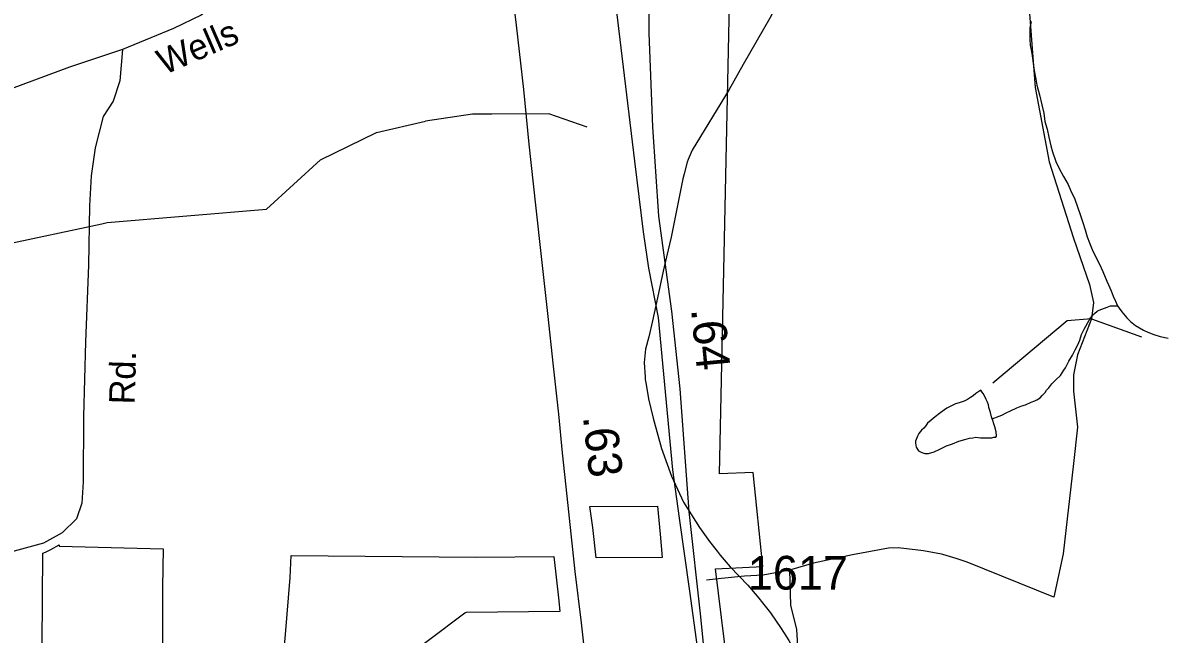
# Model space of a CAD drawing. Extents: x 2001466 to 2224147, y 644118 to 847247.
# Drawn here: x 2035644 to 2039867, y 751088 to 753356 of the extents above; entities that cross this region are included whole.
import ezdxf

# ---------------------------------------------------------------- set-up
doc = ezdxf.new("R2010")
doc.units = 0
for name, color, linetype in [('Exist Boundary Political City Limit New', 7, 'Continuous'), ('Exist Boundary Political City Limit New Hole', 7, 'Continuous'), ('Exist Hydrographic Misc Water Feature', 7, 'Continuous'), ('Exist Railroad Mainline', 7, 'Continuous'), ('Exist Road Non-System Type 51', 7, 'Continuous'), ('Exist Road Primary NC Service Mileage Hundredths English Label', 7, 'Continuous'), ('Exist Road Primary NC UnDivided 4 Lane Attributed', 7, 'Continuous'), ('Exist Road Secondary Mileage Hundredths English Label', 7, 'Continuous'), ('Exist Road Secondary Type 51 Attributed', 7, 'Continuous'), ('Exist Road Secondary Type 51 Label', 7, 'Continuous'), ('Exist Road Secondary Type 51 Number Label', 7, 'Continuous'), ('Map Preparation Boundary City Limit Buffer Line', 7, 'Continuous')]:
    doc.layers.add(name, color=color, linetype=linetype)

msp = doc.modelspace()

# ---------------------------------------------------------------- linework, layer by layer
at = {"layer": 'Exist Boundary Political City Limit New'}
for points in [[(2038016, 751372.6), (2037771, 751372), (2037757.9, 751484.3), (2037747.5, 751561.7), (2037997.9, 751562.6), (2038008.2, 751458.9), (2038016, 751372.6)], [(2036639.5, 751379.6), (2037325.4, 751373.6), (2037613.5, 751376.1), (2037631.8, 751212.1), (2037636.1, 751172), (2037289, 751169.3), (2037284.2, 751165.8), (2037148.4, 751064.8), (2037099.1, 751028.1), (2036809.5, 751030.6), (2036613.1, 751032.3), (2036617.9, 751086.9), (2036636.1, 751298.5), (2036639.5, 751379.6)]]:
    msp.add_lwpolyline(points, dxfattribs=at)
at = {"layer": 'Exist Boundary Political City Limit New Hole'}
for points in [[(2038335, 750348.1), (2038214.1, 751330.6), (2038389.1, 751339), (2038353.6, 751687.6), (2038228.5, 751682.8), (2038275.1, 753893.7)], [(2035714.9, 750880.8), (2035718.2, 751388.3), (2035727.9, 751391.9), (2035748.4, 751402.2), (2035779, 751419.6), (2035779, 751414.9), (2036164.8, 751404.5), (2036162.1, 751262.9), (2036163.9, 750805.5)]]:
    msp.add_lwpolyline(points, dxfattribs=at)
at = {"layer": 'Exist Hydrographic Misc Water Feature'}
msp.add_line((2038096.9, 752795.8), (2038092.2, 752777.3), dxfattribs=at)
for points in [[(2038724, 753983.6), (2038665.1, 753860.6), (2038547, 753621.5), (2038415.2, 753372.6), (2038316.7, 753200.6)], [(2038724, 753983.6), (2038665.1, 753860.6), (2038547, 753621.5), (2038415.2, 753372.6), (2038316.7, 753200.6)], [(2039385.1, 753360.8), (2039379.3, 753337), (2039379.1, 753315.1), (2039379.1, 753294.8), (2039381.4, 753272.9), (2039385.5, 753248.8), (2039389.2, 753225.1), (2039391.4, 753204.9), (2039395.5, 753179.1), (2039401.3, 753147), (2039405.6, 753124.9), (2039415.4, 753088.9), (2039424, 753051.1), (2039431.8, 753021.1), (2039435.7, 752989.2), (2039443.9, 752961.2), (2039449.9, 752931.2), (2039458.1, 752899.1), (2039463.8, 752877.1), (2039476.1, 752841.1), (2039488.4, 752815.4), (2039504.2, 752785.4), (2039522.2, 752755.5), (2039530.2, 752735.2), (2039546.2, 752701.5), (2039556.5, 752673.2), (2039566.7, 752645.3), (2039576.6, 752615.4), (2039584.8, 752587.4), (2039592.8, 752561.4), (2039600.6, 752539.6), (2039611, 752515.6), (2039622.7, 752489.5), (2039636.7, 752463.5), (2039650.8, 752433.8), (2039664.8, 752397.6), (2039670.9, 752383.6), (2039681, 752361.8), (2039689.2, 752341.5), (2039697.2, 752323.7), (2039705.2, 752305.8)], [(2038316.7, 753200.6), (2038264.5, 753109), (2038126.5, 752882.9), (2038112.3, 752849.2)], [(2038316.7, 753200.6), (2038264.5, 753109), (2038126.5, 752882.9), (2038112.3, 752849.2)], [(2035936.9, 752610.6), (2035957.2, 752614.9), (2036548.2, 752665.2), (2036748.1, 752848.1), (2036956.2, 752948.9), (2037137.9, 752991.1)], [(2037384.4, 753017.3), (2037312.2, 753017.1), (2037137.9, 752991.1)], [(2037737.3, 752969), (2037595.2, 753017.8), (2037384.4, 753017.3)], [(2038112.3, 752849.2), (2038108.2, 752839.5), (2038096.9, 752795.8)], [(2038112.3, 752849.2), (2038108.2, 752839.5), (2038096.9, 752795.8)], [(2038092.2, 752777.3), (2038049.2, 752561.1), (2038031.9, 752487.8)], [(2038092.2, 752777.3), (2038049.2, 752561.1), (2038031.9, 752487.8)], [(2033011.8, 751724.6), (2033091.2, 751771.2), (2033199.3, 751854.3), (2033607.3, 751947.7), (2033657.1, 751979.5), (2033865.3, 752021.1), (2033949.1, 752055.5), (2034190.3, 752021.1), (2034582.1, 752045.8), (2035099.3, 752179.6), (2035415.3, 752455.4), (2035565.2, 752531), (2035936.9, 752610.6)], [(2038031.9, 752487.8), (2038019.4, 752434.2), (2037998.5, 752335.9)], [(2038031.9, 752487.8), (2038019.4, 752434.2), (2037998.5, 752335.9)], [(2037998.5, 752335.9), (2037980.3, 752250.1), (2037966.1, 752191.1), (2037954.2, 752145.1), (2037948.3, 752095.9), (2037952.6, 752041.6)], [(2037998.5, 752335.9), (2037980.3, 752250.1), (2037966.1, 752191.1), (2037954.2, 752145.1), (2037948.3, 752095.9), (2037952.6, 752041.6)], [(2039239.7, 751886.8), (2039265.9, 751897), (2039276, 751900.8), (2039291.8, 751908.9), (2039308, 751917), (2039331.8, 751927.2), (2039349.8, 751935), (2039363.5, 751939), (2039384, 751949.3), (2039397.8, 751953.3), (2039405.8, 751957.4), (2039418.1, 751965.2), (2039425.9, 751973.4), (2039435.9, 751985.2), (2039441.5, 751993.3), (2039449.7, 752001.4), (2039461.6, 752017.4), (2039475.9, 752031.1), (2039493.7, 752047.4), (2039505.6, 752067.5), (2039511.8, 752075.6), (2039523.7, 752101.3), (2039537.6, 752123.6), (2039547.7, 752143.5), (2039557.5, 752161.5), (2039565.5, 752179.3), (2039571.5, 752199.5), (2039581.1, 752219.6), (2039593.4, 752241.7), (2039605.1, 752261.4), (2039613.3, 752271.5), (2039619.2, 752277.4), (2039629.1, 752285.7), (2039637.1, 752289.4), (2039647.1, 752293.5), (2039657.2, 752297.7), (2039667, 752301.4), (2039679.3, 752305.7), (2039691.2, 752305.5), (2039705.2, 752305.8)], [(2039705.2, 752305.8), (2039711.1, 752297.6), (2039721.2, 752283.9), (2039739, 752261.7), (2039753.3, 752247.8), (2039771.4, 752233.7), (2039801.1, 752215.8), (2039817.3, 752208.1), (2039839.3, 752199.9), (2039863, 752192.2), (2039893.4, 752186)], [(2037952.6, 752041.6), (2037953.2, 752032.5), (2037956.3, 752014.3)], [(2037952.6, 752041.6), (2037953.2, 752032.5), (2037956.3, 752014.3)], [(2037956.3, 752014.3), (2037965.3, 751961.4), (2037982.1, 751889.4)], [(2037956.3, 752014.3), (2037965.3, 751961.4), (2037982.1, 751889.4)], [(2039239.7, 751886.8), (2039238, 751894.8), (2039233.9, 751910.8), (2039228, 751928.8), (2039225.7, 751938.8), (2039222.1, 751948.8), (2039217.7, 751958.7), (2039213.9, 751967), (2039206.1, 751980.7), (2039202, 751986.6), (2039197.9, 751992.9), (2039179.6, 751980.7), (2039170, 751972.8), (2039159.9, 751966.6), (2039148, 751958.7), (2039135.9, 751952.4), (2039117.9, 751946.6), (2039104.1, 751942.7), (2039092.1, 751936.4), (2039072, 751926.5), (2039053.9, 751914.6), (2039044.1, 751906.4), (2039028.1, 751894.6), (2039014.1, 751882.5), (2038999.8, 751870.5), (2038992.2, 751860.3), (2038986.2, 751852.3), (2038978, 751844.6), (2038968, 751832.3), (2038962.5, 751822.2), (2038958.4, 751810.2), (2038956.1, 751804.5), (2038956.1, 751796.4), (2038958.4, 751782.2), (2038966.1, 751768.5), (2038978.5, 751762.6), (2038990.1, 751758.4), (2039004.1, 751758.3), (2039024.2, 751764.6), (2039046.3, 751774.6), (2039070.1, 751786.8), (2039092.3, 751794.8), (2039116.2, 751804.5), (2039138.2, 751810.5), (2039155.8, 751814.7), (2039168.1, 751817), (2039179.8, 751818.8), (2039196.2, 751816.7), (2039205.9, 751816.9), (2039217.7, 751816.7), (2039230.1, 751816.9), (2039238.3, 751816.9), (2039246.2, 751818.9), (2039253.8, 751819), (2039256.3, 751823.1), (2039254.2, 751838.8), (2039249.9, 751856.8), (2039246, 751868.8), (2039242.1, 751880.8), (2039239.7, 751886.8)], [(2037982.1, 751889.4), (2038013.5, 751776.4), (2038050.4, 751674.2), (2038095.1, 751578.5), (2038154.1, 751483.6)], [(2037982.1, 751889.4), (2038013.5, 751776.4), (2038050.4, 751674.2), (2038095.1, 751578.5), (2038154.1, 751483.6)], [(2038154.1, 751483.6), (2038191.3, 751432), (2038219.3, 751396.8)], [(2038154.1, 751483.6), (2038191.3, 751432), (2038219.3, 751396.8)], [(2038219.3, 751396.8), (2038231, 751381.9), (2038267.9, 751337.7), (2038333.2, 751270.3)], [(2038219.3, 751396.8), (2038231, 751381.9), (2038267.9, 751337.7), (2038333.2, 751270.3)], [(2038333.2, 751270.3), (2038374.2, 751222.5), (2038387.9, 751205)], [(2038333.2, 751270.3), (2038374.2, 751222.5), (2038387.9, 751205)], [(2038387.9, 751205), (2038417.2, 751167), (2038457.2, 751109.6)], [(2038387.9, 751205), (2038417.2, 751167), (2038457.2, 751109.6)], [(2038457.2, 751109.6), (2038486.1, 751064.9), (2038508.9, 751020.9)], [(2038457.2, 751109.6), (2038486.1, 751064.9), (2038508.9, 751020.9)]]:
    msp.add_lwpolyline(points, dxfattribs=at)
at = {"layer": 'Exist Railroad Mainline'}
msp.add_lwpolyline([(2038147.2, 751039.7), (2038118, 751247.4), (2038080.1, 751518), (2038054.8, 751698.1), (2038002.3, 752263.2), (2037966, 752446), (2037946.7, 752580.4), (2037914.1, 752843.1), (2037833.8, 753510.7), (2037824.3, 753610.5)], dxfattribs=at)
at = {"layer": 'Exist Road Non-System Type 51'}
msp.add_line((2039608.1, 752258.4), (2039794.5, 752191.3), dxfattribs=at)
for points in [[(2039175.8, 753757.6), (2039228, 753601), (2039250.4, 753571.1), (2039332.4, 753571.1), (2039362.2, 753556.2), (2039369.6, 753504), (2039399.4, 753116.1), (2039451.6, 752840.2), (2039541.1, 752556.8), (2039600.7, 752385.2), (2039615.6, 752318.1), (2039608.1, 752258.4)], [(2039608.1, 752258.4), (2039556, 752124.2), (2039541.1, 752049.6), (2039541.1, 751989.9), (2039556, 751855.6), (2039541.1, 751721.4), (2039503.8, 751385.8), (2039468.4, 751225.4), (2039147.7, 751355.8), (2039106, 751368.6), (2039057.3, 751384.2)], [(2039608.1, 752258.4), (2039518.7, 752250.9), (2039242.9, 752019.7)], [(2039057.3, 751384.2), (2039052.3, 751385.7), (2038984.6, 751397.1), (2038890.8, 751409), (2038854.8, 751407.8), (2038722.3, 751382.5), (2038577.6, 751351.4), (2038488.2, 751326.1)], [(2038488.2, 751326.1), (2038390.4, 751307.4), (2038321.4, 751303.7), (2038235.7, 751294.4), (2038179.8, 751288.8)], [(2038488.2, 751326.1), (2038491.9, 751195.6), (2038514.3, 751106.1), (2038521.8, 750983), (2038544.1, 750818.9), (2038559, 750740.6), (2038555.3, 750714.5), (2038506.9, 750684.6), (2038376.4, 750651.1), (2038247.6, 750635.8)]]:
    msp.add_lwpolyline(points, dxfattribs=at)
at = {"layer": 'Exist Road Primary NC UnDivided 4 Lane Attributed'}
msp.add_lwpolyline([(2038137.5, 747224.9), (2038087.2, 747687.6), (2038043.4, 748096.4), (2037989.6, 748602.1), (2037966.6, 748808.8), (2037945.5, 749007.8), (2037885.2, 749573.4), (2037832.9, 750040.7), (2037803.4, 750329.6), (2037773.4, 750604.7), (2037741.1, 750907.5), (2037716.6, 751130.4), (2037692.8, 751321), (2037663.6, 751599.9), (2037645.9, 751761.3), (2037632.1, 751904.3), (2037612.9, 752081.8), (2037591.7, 752277.7), (2037568.7, 752478.3), (2037547.2, 752679.7), (2037522.6, 752905.6), (2037501.9, 753108.5), (2037475, 753347.5), (2037452.1, 753539.8)], dxfattribs=at)
at = {"layer": 'Exist Road Secondary Type 51 Attributed'}
for points in [[(2038580.7, 747252.6), (2038528.1, 747699), (2038439.5, 748435.7), (2038380, 749025.1), (2038320.5, 749533.2), (2038252.9, 750127.5), (2038203, 750716.1), (2038159.5, 751152.5), (2038116.1, 751543), (2038082.3, 751998.7), (2038051.7, 752286.2), (2038003.4, 752638.1), (2037980.9, 752969.8), (2037968, 753316.9), (2037968, 753615.6), (2037960.8, 753672.9)], [(2037452.1, 753539.8), (2037314, 753541.1), (2037004.9, 753542.8), (2036736.2, 753539.6), (2036622.4, 753543.6), (2036573.3, 753542), (2036518.6, 753523.5), (2036458.2, 753490.5), (2036376.6, 753438.9), (2036305.8, 753384.2), (2036202.8, 753335.1), (2036013.7, 753256.2)], [(2036013.7, 753256.2), (2036003.7, 753140.2), (2035979.5, 753064.6), (2035942.5, 753008.2), (2035911.9, 752892.3), (2035897.5, 752787.6), (2035891, 752676.5), (2035887.4, 752457.5), (2035876.9, 752172.5), (2035869.3, 751895.5), (2035867.7, 751653.2), (2035862.9, 751574.3), (2035843.6, 751516.3), (2035790.1, 751464), (2035720.9, 751425.3), (2035598.6, 751392.3), (2035461.8, 751373), (2035236.5, 751395.5), (2034914.7, 751429.3), (2034588.5, 751463.2), (2034410.6, 751497), (2034016.4, 751592), (2033814.6, 751638.2)], [(2036013.7, 753256.2), (2035816.6, 753191), (2035555.9, 753094.3), (2035351.6, 753015.4), (2035063.1, 752902.7), (2034884.5, 752831.1)]]:
    msp.add_lwpolyline(points, dxfattribs=at)
at = {"layer": 'Map Preparation Boundary City Limit Buffer Line'}
for points in [[(2038335, 750348.1), (2038214.1, 751330.6), (2038389.1, 751339), (2038353.6, 751687.6), (2038228.5, 751682.8), (2038275.1, 753893.7)], [(2038016, 751372.6), (2037771, 751372), (2037757.9, 751484.3), (2037747.5, 751561.7), (2037997.9, 751562.6), (2038008.2, 751458.9), (2038016, 751372.6)], [(2035714.9, 750880.8), (2035718.2, 751388.3), (2035727.9, 751391.9), (2035748.4, 751402.2), (2035779, 751419.6), (2035779, 751414.9), (2036164.8, 751404.5), (2036162.1, 751262.9), (2036163.9, 750805.5)], [(2036639.5, 751379.6), (2037325.4, 751373.6), (2037613.5, 751376.1), (2037631.8, 751212.1), (2037636.1, 751172), (2037289, 751169.3), (2037284.2, 751165.8), (2037148.4, 751064.8), (2037099.1, 751028.1), (2036809.5, 751030.6), (2036613.1, 751032.3), (2036617.9, 751086.9), (2036636.1, 751298.5), (2036639.5, 751379.6)]]:
    msp.add_lwpolyline(points, dxfattribs=at)

# ---------------------------------------------------------------- texts
at = {"layer": 'Exist Road Primary NC Service Mileage Hundredths English Label'}
msp.add_text('.63', height=125, rotation=276.1993, dxfattribs=at).set_placement((2037721.5, 751895.5))
at = {"layer": 'Exist Road Secondary Mileage Hundredths English Label'}
msp.add_text('.64', height=125, rotation=275.4986, dxfattribs=at).set_placement((2038122.6, 752293.8))
at = {"layer": 'Exist Road Secondary Type 51 Label'}
for s, rotation, p in [('Wells', 23.5058, (2036168.5, 753161.3)), ('Rd.', 88.3165, (2036058.6, 751939.6))]:
    msp.add_text(s, height=95, rotation=rotation, dxfattribs=at).set_placement(p)
at = {"layer": 'Exist Road Secondary Type 51 Number Label'}
msp.add_text('1617', height=125, dxfattribs=at).set_placement((2038333.3, 751253.7))

doc.saveas('drawing.dxf')
